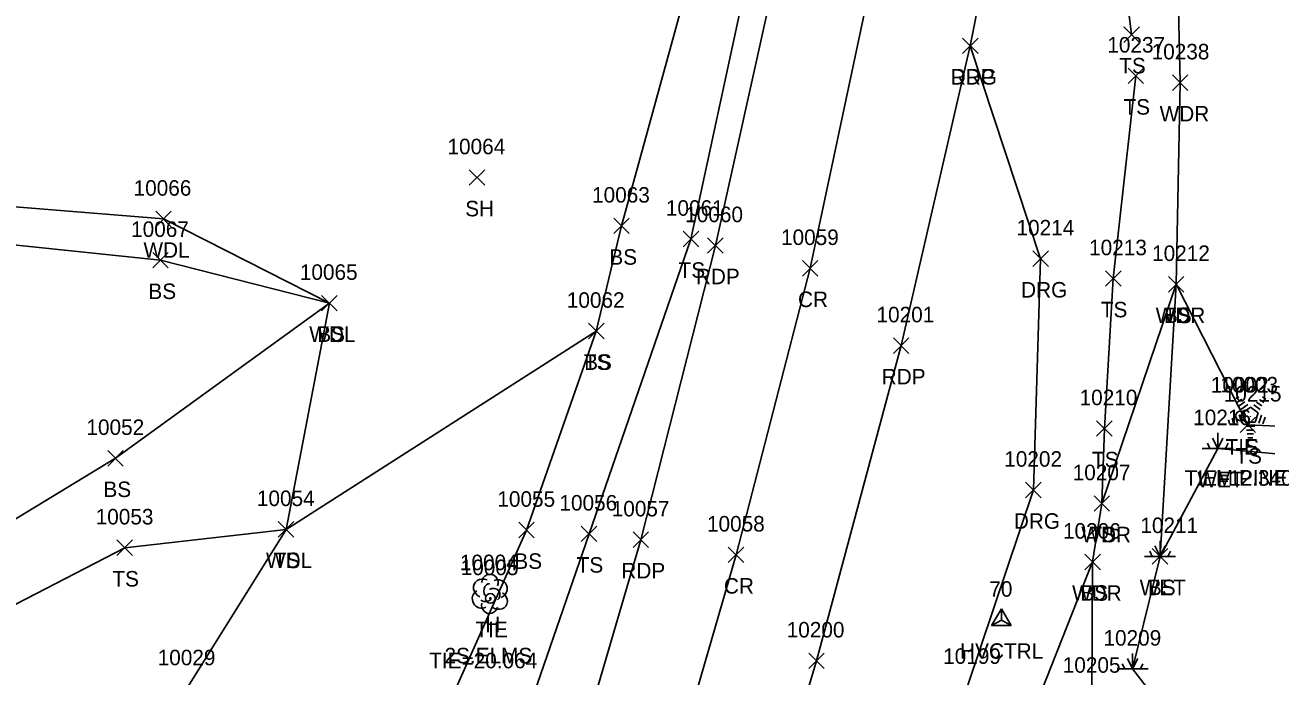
# Model space of a CAD drawing. Extents: x 1482574 to 1485769, y 580696 to 595649.
# Drawn here: x 1485013.9 to 1485173.6, y 580891 to 580974.9 of the extents above; entities that cross this region are included whole.
import ezdxf

# ---------------------------------------------------------------- set-up
doc = ezdxf.new("R2010")
doc.units = 0
for name, color, linetype in [('C_A', 7, 'Continuous'), ('C_C', 7, 'Continuous'), ('C_I', 7, 'Continuous'), ('CBP', 7, 'Continuous'), ('CPSM', 7, 'Continuous'), ('L_A', 7, 'Continuous'), ('L_C', 7, 'Continuous'), ('L_I', 7, 'Continuous'), ('L_TIC', 7, 'Continuous'), ('LAWA', 7, 'Continuous'), ('LELB', 7, 'Continuous'), ('LTC', 7, 'Continuous'), ('LTD', 7, 'Continuous'), ('LWET', 7, 'Continuous'), ('P_A', 7, 'Continuous'), ('P_I', 7, 'Continuous'), ('P_TIC', 7, 'Continuous'), ('PET', 7, 'Continuous'), ('PRC', 7, 'Continuous'), ('R_A', 7, 'Continuous'), ('R_I', 7, 'Continuous'), ('R_TIC', 7, 'Continuous'), ('RDG', 7, 'Continuous')]:
    doc.layers.add(name, color=color, linetype=linetype)

msp = doc.modelspace()

# ---------------------------------------------------------------- linework, layer by layer
at = {"layer": 'CBP'}
for centre, radius in [((1485170.33, 580924.57), 0.625), ((1485170.33, 580924.57), 0.0833), ((1485073.78, 580901.05), 0.625), ((1485073.78, 580901.05), 0.0833)]:
    msp.add_circle(centre, radius, dxfattribs=at)
at = {"layer": 'CPSM'}
for p, q in [((1485138.3, 580897.55), (1485139.55, 580899.72)), ((1485138.3, 580897.55), (1485139.55, 580899.72)), ((1485138.3, 580897.55), (1485139.55, 580899.72)), ((1485138.3, 580897.55), (1485139.55, 580899.72)), ((1485138.3, 580897.55), (1485139.55, 580899.72)), ((1485138.3, 580897.55), (1485139.55, 580899.72)), ((1485138.3, 580897.55), (1485139.55, 580899.72)), ((1485138.3, 580897.55), (1485139.55, 580899.72)), ((1485140.8, 580897.55), (1485139.55, 580899.72)), ((1485139.55, 580898.27), (1485139.55, 580899.72)), ((1485140.8, 580897.55), (1485139.55, 580899.72)), ((1485139.55, 580898.27), (1485139.55, 580899.72)), ((1485140.8, 580897.55), (1485139.55, 580899.72)), ((1485139.55, 580898.27), (1485139.55, 580899.72)), ((1485140.8, 580897.55), (1485139.55, 580899.72)), ((1485139.55, 580898.27), (1485139.55, 580899.72)), ((1485140.8, 580897.55), (1485139.55, 580899.72)), ((1485139.55, 580898.27), (1485139.55, 580899.72)), ((1485140.8, 580897.55), (1485139.55, 580899.72)), ((1485139.55, 580898.27), (1485139.55, 580899.72)), ((1485140.8, 580897.55), (1485139.55, 580899.72)), ((1485139.55, 580898.27), (1485139.55, 580899.72)), ((1485140.8, 580897.55), (1485139.55, 580899.72)), ((1485139.55, 580898.27), (1485139.55, 580899.72)), ((1485138.3, 580897.55), (1485139.55, 580898.27)), ((1485138.3, 580897.55), (1485139.55, 580898.27)), ((1485138.3, 580897.55), (1485139.55, 580898.27)), ((1485138.3, 580897.55), (1485139.55, 580898.27)), ((1485138.3, 580897.55), (1485139.55, 580898.27)), ((1485138.3, 580897.55), (1485139.55, 580898.27)), ((1485138.3, 580897.55), (1485139.55, 580898.27)), ((1485138.3, 580897.55), (1485139.55, 580898.27)), ((1485139.55, 580898.27), (1485139.55, 580898.27)), ((1485139.55, 580898.27), (1485140.8, 580897.55)), ((1485139.55, 580898.27), (1485139.55, 580898.27)), ((1485139.55, 580898.27), (1485140.8, 580897.55)), ((1485139.55, 580898.27), (1485139.55, 580898.27)), ((1485139.55, 580898.27), (1485140.8, 580897.55)), ((1485139.55, 580898.27), (1485139.55, 580898.27)), ((1485139.55, 580898.27), (1485140.8, 580897.55)), ((1485139.55, 580898.27), (1485139.55, 580898.27)), ((1485139.55, 580898.27), (1485140.8, 580897.55)), ((1485139.55, 580898.27), (1485139.55, 580898.27)), ((1485139.55, 580898.27), (1485140.8, 580897.55)), ((1485139.55, 580898.27), (1485139.55, 580898.27)), ((1485139.55, 580898.27), (1485140.8, 580897.55)), ((1485139.55, 580898.27), (1485139.55, 580898.27)), ((1485139.55, 580898.27), (1485140.8, 580897.55)), ((1485138.3, 580897.55), (1485140.8, 580897.55)), ((1485138.3, 580897.55), (1485140.8, 580897.55)), ((1485138.3, 580897.55), (1485140.8, 580897.55)), ((1485138.3, 580897.55), (1485140.8, 580897.55)), ((1485138.3, 580897.55), (1485140.8, 580897.55)), ((1485138.3, 580897.55), (1485140.8, 580897.55)), ((1485138.3, 580897.55), (1485140.8, 580897.55)), ((1485138.3, 580897.55), (1485140.8, 580897.55))]:
    msp.add_line(p, q, dxfattribs=at)
at = {"layer": 'L_TIC'}
for points in [[(1485155.31, 580972.68), (1485157.31, 580974.68)], [(1485157.31, 580972.68), (1485155.31, 580974.68)], [(1485155.86, 580967.37), (1485157.86, 580969.37)], [(1485157.86, 580967.37), (1485155.86, 580969.37)], [(1485161.56, 580966.49), (1485163.56, 580968.49)], [(1485163.56, 580966.49), (1485161.56, 580968.49)], [(1485071.06, 580954.27), (1485073.06, 580956.27)], [(1485073.06, 580954.27), (1485071.06, 580956.27)], [(1485030.71, 580948.93), (1485032.71, 580950.93)], [(1485032.71, 580948.93), (1485030.71, 580950.93)], [(1485089.66, 580948.04), (1485091.66, 580950.04)], [(1485091.66, 580948.04), (1485089.66, 580950.04)], [(1485098.6, 580946.35), (1485100.6, 580948.35)], [(1485100.6, 580946.35), (1485098.6, 580948.35)], [(1485030.33, 580943.62), (1485032.33, 580945.62)], [(1485032.33, 580943.62), (1485030.33, 580945.62)], [(1485152.95, 580941.26), (1485154.95, 580943.26)], [(1485154.95, 580941.26), (1485152.95, 580943.26)], [(1485161.05, 580940.52), (1485163.05, 580942.52)], [(1485163.05, 580940.52), (1485161.05, 580942.52)], [(1485161.05, 580940.52), (1485163.05, 580942.52)], [(1485163.05, 580940.52), (1485161.05, 580942.52)], [(1485161.05, 580940.52), (1485163.05, 580942.52)], [(1485163.05, 580940.52), (1485161.05, 580942.52)], [(1485052.06, 580938.09), (1485054.06, 580940.09)], [(1485054.06, 580938.09), (1485052.06, 580940.09)], [(1485052.06, 580938.09), (1485054.06, 580940.09)], [(1485054.06, 580938.09), (1485052.06, 580940.09)], [(1485086.41, 580934.49), (1485088.41, 580936.49)], [(1485088.41, 580934.49), (1485086.41, 580936.49)], [(1485086.41, 580934.49), (1485088.41, 580936.49)], [(1485088.41, 580934.49), (1485086.41, 580936.49)], [(1485151.81, 580921.94), (1485153.81, 580923.94)], [(1485153.81, 580921.94), (1485151.81, 580923.94)], [(1485151.81, 580921.94), (1485153.81, 580923.94)], [(1485153.81, 580921.94), (1485151.81, 580923.94)], [(1485170.27, 580922.41), (1485172.27, 580924.41)], [(1485172.27, 580922.41), (1485170.27, 580924.41)], [(1485024.54, 580918.11), (1485026.54, 580920.11)], [(1485026.54, 580918.11), (1485024.54, 580920.11)], [(1485151.48, 580912.28), (1485153.48, 580914.28)], [(1485153.48, 580912.28), (1485151.48, 580914.28)], [(1485151.48, 580912.28), (1485153.48, 580914.28)], [(1485153.48, 580912.28), (1485151.48, 580914.28)], [(1485046.48, 580908.95), (1485048.48, 580910.95)], [(1485048.48, 580908.95), (1485046.48, 580910.95)], [(1485046.48, 580908.95), (1485048.48, 580910.95)], [(1485048.48, 580908.95), (1485046.48, 580910.95)], [(1485077.43, 580908.86), (1485079.43, 580910.86)], [(1485079.43, 580908.86), (1485077.43, 580910.86)], [(1485085.48, 580908.37), (1485087.48, 580910.37)], [(1485087.48, 580908.37), (1485085.48, 580910.37)], [(1485025.72, 580906.58), (1485027.72, 580908.58)], [(1485027.72, 580906.58), (1485025.72, 580908.58)], [(1485158.97, 580905.47), (1485160.97, 580907.47)], [(1485160.97, 580905.47), (1485158.97, 580907.47)], [(1485150.29, 580904.75), (1485152.29, 580906.75)], [(1485152.29, 580904.75), (1485150.29, 580906.75)], [(1485150.29, 580904.75), (1485152.29, 580906.75)], [(1485152.29, 580904.75), (1485150.29, 580906.75)]]:
    msp.add_lwpolyline(points, dxfattribs=at)
at = {"layer": 'LAWA'}
for points in [[(1485090.09, 580767.38), (1485113.93, 580805.62), (1485124.67, 580844.97), (1485127.36, 580859.71), (1485132.08, 580862.45), (1485132.47, 580865.93), (1485133.13, 580868.32), (1485135.53, 580873.95), (1485147.16, 580875.13), (1485157.85, 580878.44), (1485151.2, 580888.48), (1485151.29, 580905.75), (1485152.48, 580913.28), (1485162.05, 580941.52), (1485162.56, 580967.49), (1485161.39, 581018.87), (1485163.44, 581059.47), (1485163.19, 581091.44), (1485177.83, 581136.41)], [(1485040.69, 580872.82), (1485034.72, 580889.44), (1485047.48, 580909.95), (1485053.06, 580939.09), (1485031.71, 580949.93), (1484983.9, 580953.8), (1484943.93, 580957.5), (1484918.18, 580959.77)]]:
    msp.add_lwpolyline(points, dxfattribs=at)
at = {"layer": 'LELB'}
for points in [[(1485046.94, 580777), (1485062.94, 580821.64), (1485067.85, 580840.24), (1485070.56, 580856.81), (1485072.31, 580868.2), (1485086.48, 580909.37), (1485099.6, 580947.35), (1485113.38, 581011.44), (1485123.36, 581058.79), (1485130.19, 581108.03), (1485133.21, 581140.81)], [(1485057.25, 580844.65), (1485057.47, 580862.8), (1485078.43, 580909.86), (1485087.41, 580935.49), (1485090.66, 580949.04), (1485108.28, 581013.28), (1485120.47, 581059.67), (1485125.6, 581108.49), (1485129.71, 581141.49)], [(1485162.05, 580941.52), (1485171.27, 580923.41), (1485194.61, 580922.33), (1485214.94, 580901.52), (1485236.67, 580900.44), (1485219.95, 580918.95), (1485218.06, 580940.65), (1485226.85, 581004.17), (1485256.15, 581017.69), (1485257.44, 581062.76), (1485236.19, 581074.62), (1485215.84, 581071.79), (1485187.93, 581074.91)], [(1485156.31, 580973.68), (1485154.37, 580989.39), (1485156.07, 581018.36), (1485157.95, 581060.62)], [(1485152.81, 580922.94), (1485153.95, 580942.26), (1485156.86, 580968.37)], [(1485018.13, 580868.27), (1485011.34, 580884.34), (1485003.79, 580895.71), (1485004.9, 580906.6), (1485025.54, 580919.11), (1485053.06, 580939.09), (1485031.33, 580944.62), (1484982.78, 580949.69), (1484943.81, 580951.7), (1484918.05, 580955.17)], [(1485159.97, 580906.47), (1485162.05, 580941.52)], [(1484919.12, 580910.56), (1484960.52, 580891.15), (1484986.08, 580879.39), (1485003.79, 580895.71), (1485026.72, 580907.58), (1485047.48, 580909.95), (1485087.41, 580935.49)], [(1485152.48, 580913.28), (1485152.81, 580922.94)], [(1485118.73, 580846.42), (1485128.65, 580868.52), (1485133.24, 580876.36), (1485141.45, 580880.87), (1485151.29, 580905.75)]]:
    msp.add_lwpolyline(points, dxfattribs=at)
at = {"layer": 'LTC'}
for p, q in [((1485169.75, 580926.79), (1485170.1, 580927.04)), ((1485169.96, 580926.32), (1485170.49, 580926.7)), ((1485172.78, 580926.68), (1485173.33, 580926.28)), ((1485173.15, 580927.03), (1485173.57, 580926.72)), ((1485170.17, 580925.85), (1485170.87, 580926.37)), ((1485170.38, 580925.39), (1485171.26, 580926.03)), ((1485170.6, 580924.93), (1485171.61, 580925.67)), ((1485170.6, 580924.93), (1485170.99, 580923.74)), ((1485171.61, 580925.67), (1485172.61, 580924.94)), ((1485172.03, 580925.98), (1485172.84, 580925.39)), ((1485172.61, 580924.94), (1485172.22, 580923.74)), ((1485172.41, 580926.33), (1485173.08, 580925.84)), ((1485168.78, 580924.06), (1485168.93, 580923.6)), ((1485169.24, 580924.28), (1485169.45, 580923.63)), ((1485169.69, 580924.5), (1485169.96, 580923.66)), ((1485170.15, 580924.71), (1485170.48, 580923.7)), ((1485172.22, 580923.74), (1485170.99, 580923.74)), ((1485172.18, 580923.24), (1485171.04, 580923.24)), ((1485173.05, 580924.67), (1485172.71, 580923.63)), ((1485173.49, 580924.42), (1485173.21, 580923.54)), ((1485172.1, 580922.74), (1485171.11, 580922.74)), ((1485172.01, 580922.24), (1485171.18, 580922.24)), ((1485171.93, 580921.74), (1485171.26, 580921.74))]:
    msp.add_line(p, q, dxfattribs=at)
at = {"layer": 'LTD'}
msp.add_line((1485073.69, 580901.69), (1485073.69, 580901.69), dxfattribs=at)
msp.add_line((1485073.69, 580901.69), (1485073.69, 580901.69), dxfattribs=at)
msp.add_arc((1485073.74, 580903.12), 1.05, 335.5272, 180.9563, dxfattribs=at)
for centre, major_axis, ratio, start_param, end_param in [((1485072.9, 580902.36), (1.21, -0.51), 0.895232, 1.570796, 4.712389), ((1485073.48, 580902.15), (-0.208, -0.792), 0.645439, 3.141593, 6.283185), ((1485074.19, 580901.52), (-0.5, 0.667), 0.989748, 3.141593, 6.283185), ((1485074.73, 580902.27), (-1.14, -0.48), 0.949671, 1.570796, 4.712389), ((1485072.61, 580900.98), (0.58, -1.04), 0.959034, 3.141593, 6.283185), ((1485073.23, 580900.94), (-0.625, -0.083), 0.423636, 0, 3.141593), ((1485074.69, 580900.86), (-1.09, 0.79), 0.841452, 1.570796, 4.712389), ((1485073.69, 580900.19), (0.26, 1.06), 0.942809, 1.570796, 4.712389)]:
    msp.add_ellipse(centre, major_axis=major_axis, ratio=ratio, start_param=start_param, end_param=end_param, dxfattribs=at)
at = {"layer": 'LWET'}
for p, q in [((1485167.4, 580920.37), (1485166.73, 580921.71)), ((1485167.4, 580920.37), (1485167.4, 580922.37)), ((1485167.4, 580920.37), (1485168.07, 580921.71)), ((1485169.4, 580920.37), (1485165.4, 580920.37)), ((1485166.4, 580920.37), (1485166.07, 580921.04)), ((1485168.4, 580920.37), (1485168.73, 580921.04)), ((1485159.97, 580906.47), (1485159.31, 580907.81)), ((1485159.97, 580906.47), (1485159.97, 580908.47)), ((1485159.97, 580906.47), (1485160.64, 580907.81)), ((1485161.97, 580906.47), (1485157.97, 580906.47)), ((1485158.97, 580906.47), (1485158.64, 580907.14)), ((1485160.97, 580906.47), (1485161.31, 580907.14)), ((1485156.44, 580891.97), (1485155.78, 580893.3)), ((1485156.44, 580891.97), (1485156.44, 580893.97)), ((1485156.44, 580891.97), (1485157.11, 580893.3)), ((1485158.44, 580891.97), (1485154.44, 580891.97)), ((1485155.44, 580891.97), (1485155.11, 580892.64)), ((1485157.44, 580891.97), (1485157.78, 580892.64))]:
    msp.add_line(p, q, dxfattribs=at)
msp.add_lwpolyline([(1485187.21, 580726.15), (1485182.01, 580778.93), (1485180.37, 580827.11), (1485152.09, 580845.08), (1485156.35, 580863.32), (1485144.89, 580863.61), (1485135.88, 580864.46), (1485135.58, 580868.12), (1485146.1, 580868.93), (1485161.47, 580874.39), (1485162.74, 580883.82), (1485156.44, 580891.97), (1485159.97, 580906.47), (1485167.4, 580920.37), (1485188.46, 580918.42), (1485209.31, 580890.1), (1485243.95, 580890.84), (1485237.05, 580923.49), (1485236.37, 580950.71), (1485240.42, 580999.19)], dxfattribs=at)
at = {"layer": 'P_TIC'}
for points in [[(1485134.55, 580971.24), (1485136.55, 580973.24)], [(1485136.55, 580971.24), (1485134.55, 580973.24)], [(1485101.74, 580945.52), (1485103.74, 580947.52)], [(1485103.74, 580945.52), (1485101.74, 580947.52)], [(1485113.95, 580942.58), (1485115.95, 580944.58)], [(1485115.95, 580942.58), (1485113.95, 580944.58)], [(1485125.66, 580932.62), (1485127.66, 580934.62)], [(1485127.66, 580932.62), (1485125.66, 580934.62)], [(1485092.15, 580907.62), (1485094.15, 580909.62)], [(1485094.15, 580907.62), (1485092.15, 580909.62)], [(1485104.4, 580905.67), (1485106.4, 580907.67)], [(1485106.4, 580905.67), (1485104.4, 580907.67)], [(1485114.76, 580892.02), (1485116.76, 580894.02)], [(1485116.76, 580892.02), (1485114.76, 580894.02)]]:
    msp.add_lwpolyline(points, dxfattribs=at)
at = {"layer": 'PET'}
for points in [[(1485050.43, 580776.09), (1485065.96, 580820.78), (1485080.72, 580866.07), (1485093.15, 580908.62), (1485102.74, 580946.52), (1485117.02, 581010.84), (1485125.37, 581058.41), (1485132.21, 581107.9), (1485135.95, 581140.58)], [(1485075.28, 580769.14), (1485087.11, 580802.21), (1485102.51, 580848.51), (1485115.76, 580893.02), (1485126.66, 580933.62), (1485135.55, 580972.24), (1485145.04, 581020.23), (1485151.6, 581060.97), (1485155.93, 581092.6), (1485160.97, 581136.64)]]:
    msp.add_lwpolyline(points, dxfattribs=at)
at = {"layer": 'PRC'}
msp.add_lwpolyline([(1485061.99, 580772.26), (1485077.92, 580817.31), (1485092.35, 580861.47), (1485105.4, 580906.67), (1485114.95, 580943.58), (1485128.71, 581008.47), (1485136.89, 581056.71), (1485144.4, 581107.11), (1485147.83, 581139.16)], dxfattribs=at)
at = {"layer": 'R_TIC'}
for points in [[(1485134.55, 580971.24), (1485136.55, 580973.24)], [(1485136.55, 580971.24), (1485134.55, 580973.24)], [(1485143.6, 580943.81), (1485145.6, 580945.81)], [(1485145.6, 580943.81), (1485143.6, 580945.81)], [(1485142.67, 580914.02), (1485144.67, 580916.02)], [(1485144.67, 580914.02), (1485142.67, 580916.02)]]:
    msp.add_lwpolyline(points, dxfattribs=at)
at = {"layer": 'RDG'}
msp.add_lwpolyline([(1485087.11, 580802.21), (1485112.04, 580847.58), (1485135.17, 580889.62), (1485143.67, 580915.02), (1485144.6, 580944.81), (1485135.55, 580972.24)], dxfattribs=at)

# ---------------------------------------------------------------- texts
at = {"layer": 'C_A'}
for s, p in [('TIE', (1485168.41, 580919.57)), ('TIE', (1485071.86, 580896.05)), ('HVCTRL', (1485134.24, 580893.27)), ('HVCTRL', (1485134.24, 580893.27)), ('HVCTRL', (1485134.24, 580893.27)), ('HVCTRL', (1485134.24, 580893.27)), ('HVCTRL', (1485134.24, 580893.27)), ('HVCTRL', (1485134.24, 580893.27)), ('HVCTRL', (1485134.24, 580893.27)), ('HVCTRL', (1485134.24, 580893.27))]:
    msp.add_text(s, height=2, dxfattribs=at).set_placement(p)
at = {"layer": 'C_C'}
for s, p in [('TIE=12.340', (1485163.14, 580915.57)), ('TIE=20.064', (1485065.91, 580892.05))]:
    msp.add_text(s, height=2, dxfattribs=at).set_placement(p)
at = {"layer": 'C_I'}
for s, p in [('10002', (1485166.51, 580927.57)), ('10005', (1485069.96, 580904.05)), ('70', (1485138, 580901.27)), ('70', (1485138, 580901.27)), ('70', (1485138, 580901.27)), ('70', (1485138, 580901.27)), ('70', (1485138, 580901.27)), ('70', (1485138, 580901.27)), ('70', (1485138, 580901.27)), ('70', (1485138, 580901.27))]:
    msp.add_text(s, height=2, dxfattribs=at).set_placement(p)
at = {"layer": 'L_A'}
for s, p in [('TS', (1485154.72, 580968.68)), ('TS', (1485155.27, 580963.37)), ('WDR', (1485159.92, 580962.49)), ('SH', (1485070.55, 580950.27)), ('WDL', (1485029.13, 580944.93)), ('BS', (1485089.1, 580944.04)), ('TS', (1485098.01, 580942.35)), ('BS', (1485029.77, 580939.62)), ('TS', (1485152.35, 580937.26)), ('WDR', (1485159.41, 580936.52)), ('TS', (1485160.46, 580936.52)), ('BS', (1485160.49, 580936.52)), ('WDL', (1485050.47, 580934.09)), ('BS', (1485051.5, 580934.09)), ('TS', (1485085.82, 580930.49)), ('BS', (1485085.85, 580930.49)), ('S', (1485170.94, 580919.58)), ('TS', (1485169.68, 580918.41)), ('TS', (1485151.22, 580917.94)), ('TS', (1485151.22, 580917.94)), ('WET', (1485164.78, 580915.37)), ('BS', (1485023.98, 580914.11)), ('WDR', (1485149.84, 580908.28)), ('TS', (1485150.89, 580908.28)), ('WDL', (1485044.9, 580904.95)), ('TS', (1485045.89, 580904.95)), ('BS', (1485076.87, 580904.86)), ('TS', (1485084.89, 580904.37)), ('TS', (1485025.13, 580902.58)), ('WDR', (1485148.65, 580900.75)), ('BS', (1485149.73, 580900.75)), ('WET', (1485157.35, 580901.47)), ('BS', (1485158.41, 580901.47)), ('H', (1485073.12, 580896.69))]:
    msp.add_text(s, height=2, dxfattribs=at).set_placement(p)
at = {"layer": 'L_C'}
for s, p in [('M.PINE', (1485167.16, 580915.58)), ('2S.ELMS', (1485067.88, 580892.69))]:
    msp.add_text(s, height=2, dxfattribs=at).set_placement(p)
at = {"layer": 'L_I'}
for s, p in [('10237', (1485153.19, 580971.37)), ('10238', (1485158.89, 580970.49)), ('10064', (1485068.26, 580958.27)), ('10066', (1485027.86, 580952.93)), ('10063', (1485086.87, 580952.04)), ('10061', (1485096.37, 580950.35)), ('10067', (1485027.54, 580947.62)), ('10213', (1485150.84, 580945.26)), ('10212', (1485158.95, 580944.52)), ('10212', (1485158.95, 580944.52)), ('10212', (1485158.95, 580944.52)), ('10065', (1485049.26, 580942.09)), ('10065', (1485049.26, 580942.09)), ('10062', (1485083.62, 580938.49)), ('10062', (1485083.62, 580938.49)), ('10003', (1485167.73, 580927.58)), ('10215', (1485168.17, 580926.41)), ('10210', (1485149.62, 580925.94)), ('10210', (1485149.62, 580925.94)), ('10216', (1485164.24, 580923.37)), ('10052', (1485021.79, 580922.11)), ('10207', (1485148.73, 580916.28)), ('10207', (1485148.73, 580916.28)), ('10054', (1485043.73, 580912.95)), ('10054', (1485043.73, 580912.95)), ('10055', (1485074.68, 580912.86)), ('10056', (1485082.67, 580912.37)), ('10053', (1485022.98, 580910.58)), ('10206', (1485147.48, 580908.75)), ('10206', (1485147.48, 580908.75)), ('10211', (1485157.44, 580909.47)), ('10211', (1485157.44, 580909.47)), ('10004', (1485069.86, 580904.69)), ('10209', (1485152.69, 580894.97)), ('10029', (1485030.96, 580892.44)), ('10029', (1485030.96, 580892.44)), ('10205', (1485147.45, 580891.48))]:
    msp.add_text(s, height=2, dxfattribs=at).set_placement(p)
at = {"layer": 'LTC'}
msp.add_text('.', height=1.04, rotation=270, dxfattribs=at).set_placement((1485171.5, 580924.68))
at = {"layer": 'P_A'}
for s, p in [('RDP', (1485133.04, 580967.24)), ('RDP', (1485100.23, 580941.52)), ('CR', (1485113.38, 580938.58)), ('RDP', (1485124.15, 580928.62)), ('RDP', (1485090.64, 580903.62)), ('CR', (1485103.84, 580901.67))]:
    msp.add_text(s, height=2, dxfattribs=at).set_placement(p)
at = {"layer": 'P_I'}
for s, p in [('10060', (1485098.86, 580949.52)), ('10059', (1485111.19, 580946.58)), ('10201', (1485123.48, 580936.62)), ('10057', (1485089.4, 580911.62)), ('10058', (1485101.66, 580909.67)), ('10200', (1485111.92, 580896.02))]:
    msp.add_text(s, height=2, dxfattribs=at).set_placement(p)
at = {"layer": 'R_A'}
for p in [(1485133.04, 580967.24), (1485142.09, 580939.81), (1485141.16, 580910.02)]:
    msp.add_text('DRG', height=2, dxfattribs=at).set_placement(p)
at = {"layer": 'R_I'}
for s, p in [('10214', (1485141.5, 580947.81)), ('10202', (1485139.92, 580918.02)), ('10199', (1485132.06, 580892.62))]:
    msp.add_text(s, height=2, dxfattribs=at).set_placement(p)

doc.saveas('drawing.dxf')
